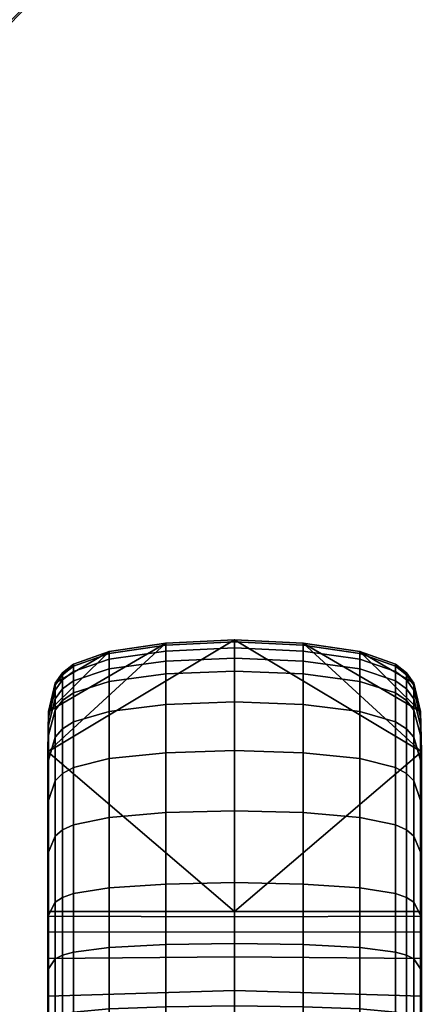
# Model space of a CAD drawing. Header units: millimetres. Extents: x -275 to 275, y -281 to 265.
# Tile 654 of 656: x 232 to 275, y 107 to 212. Entities that reach past the tile are written whole.
import ezdxf

# ---------------------------------------------------------------- set-up
doc = ezdxf.new("R2010")
doc.units = ezdxf.units.MM
doc.header["$MEASUREMENT"] = 0
for name, color, linetype in [('nozky', 250, 'Continuous'), ('podnoz', 7, 'Continuous'), ('podrucky', 7, 'Continuous')]:
    doc.layers.add(name, color=color, linetype=linetype)

msp = doc.modelspace()

# ---------------------------------------------------------------- meshes
at = {"layer": 'nozky'}
mesh = msp.add_polyface(dxfattribs=at)
corners = [(4.55, 24.58, 280), (4.55, 24.58, 277), (0, 25, 277), (0, 25, 280), (13.68, 20.92, 280), (13.68, 20.92, 277), (9.2, 23.24, 277), (9.2, 23.24, 280), (20.92, 13.68, 280), (20.92, 13.68, 277), (17.68, 17.68, 277), (17.68, 17.68, 280), (24.58, 4.55, 280), (24.58, 4.55, 277), (23.25, 9.2, 277), (23.25, 9.2, 280), (25, 0, 280), (25, 0, 277), (23.25, -9.2, 280), (25, 0, 280), (24.58, 4.55, 280), (17.68, -17.68, 280), (20.92, 13.68, 280), (23.25, 9.2, 280), (17.68, 17.68, 280), (13.68, 20.92, 280), (9.2, 23.24, 280), (4.55, 24.58, 280), (-4.55, 24.58, 280), (223.8, 223.8, 1), (224.86, 224.86), (227.63, 222.51), (231.43, 218.7, 1), (230.76, 220.65), (234.14, 219.33), (228.58, 218.39, 2), (225.5, 220.35, 2), (235.83, 217.37, 1), (235.43, 215.92, 2), (231.92, 216.9, 2), (222.74, 222.74, 2), (219.33, 234.14), (217.37, 235.83, 1), (218.59, 237.69), (220.65, 230.75), (222.51, 227.63), (220.88, 227.36, 1), (218.71, 231.42, 1), (216.92, 240.41, 1), (215.92, 235.42, 2), (215.46, 239.04, 2), (218.4, 228.58, 2), (216.91, 231.91, 2), (220.36, 225.5, 2), (231.27, 234.3), (230.26, 236.21), (240.42, 240.41), (227.63, 222.51), (224.86, 224.86), (232.64, 232.64), (234.31, 231.27), (236.21, 230.25), (230.76, 220.65), (238.27, 229.63), (234.14, 219.33), (229.63, 238.27), (220.65, 230.75), (219.33, 234.14), (222.51, 227.63), (218.59, 237.69)]
mesh.append_faces([[corners[k] for k in face] for face in [(0, 1, 2, 3), (4, 5, 6, 7), (7, 6, 1, 0), (8, 9, 10, 11), (12, 13, 14, 15), (15, 14, 9, 8), (11, 10, 5, 4), (16, 17, 13, 12), (18, 19, 20, 20), (21, 18, 22, 22), (22, 20, 23, 23), (22, 24, 25, 25), (22, 18, 20, 20), (26, 22, 25, 25), (27, 22, 26, 26), (27, 28, 22, 22), (29, 30, 31, 31), (32, 31, 33, 33), (32, 33, 34, 34), (29, 32, 35, 36), (32, 29, 31, 31), (37, 32, 34, 34), (32, 37, 38, 39), (36, 40, 29, 29), (32, 39, 35, 35), (41, 42, 43, 43), (44, 45, 46, 47), (44, 47, 41, 41), (45, 30, 29, 46), (48, 42, 49, 50), (41, 47, 42, 42), (47, 46, 51, 52), (42, 47, 52, 49), (46, 29, 40, 53), (53, 51, 46, 46), (54, 55, 56, 56), (57, 58, 59, 60), (60, 61, 62, 57), (61, 63, 64, 62), (65, 55, 66, 67), (55, 54, 68, 66), (54, 59, 58, 68), (65, 67, 69, 69)]])
at = {"layer": 'podnoz'}
mesh = msp.add_polyface(dxfattribs=at)
corners = [(148.36, 132.91, 62.43), (233.81, 247.39, 49.96), (132.91, 148.36, 62.43), (45.46, 37.31, 74.81), (49.34, 31.99, 74.81), (41.58, 41.58, 74.81), (31.99, 49.34, 74.81), (37.31, 45.46, 74.81), (28.66, 46.36, 75.18), (31.99, 49.34, 74.81), (31.16, 49.9, 73.93), (24.56, 44.55, 74.6), (27.99, 47.07, 74.28), (20.91, 42.38, 74.87), (25.14, 43.79, 75.49), (19.71, 44.3, 52.31), (15.13, 44.71, 29.34), (15.99, 42.58, 52.31), (7.71, 42.51, 29.45), (12.12, 41.24, 52.31), (27.99, 47.07, 74.28), (26.58, 48.75, 52.31), (24.56, 44.55, 74.6), (23.25, 46.36, 52.31), (20.91, 42.38, 74.87), (31.16, 49.9, 73.93), (21.99, 48.3, 29.22), (28.05, 53.12, 29.1), (29.66, 51.45, 52.31), (24.52, 36.69, 75.94), (28.66, 46.36, 75.18), (25.14, 43.79, 75.49), (51.45, 29.66, 52.31), (53.12, 28.05, 29.1), (144.42, 122.44, 27.05), (49.89, 31.16, 73.93), (149.01, 132.16, 61.53), (122.44, 144.42, 27.05), (132.12, 148.97, 61.54), (132.91, 148.36, 62.43), (233.06, 248.04, 49.07), (132.12, 148.97, 61.54), (149.01, 132.16, 61.53), (49.34, 31.99, 74.81), (49.89, 31.16, 73.93), (148.36, 132.91, 62.43)]
mesh.append_faces([[corners[k] for k in face] for face in [(0, 1, 2, 2), (0, 3, 4, 4), (5, 0, 2, 2), (2, 6, 7, 7), (0, 5, 3, 3), (2, 7, 5, 5), (8, 9, 10, 10), (11, 8, 12, 12), (10, 12, 8, 8), (13, 14, 11, 11), (8, 11, 14, 14), (15, 16, 17, 17), (18, 19, 16, 16), (20, 21, 22, 22), (23, 24, 22, 22), (25, 21, 20, 20), (26, 15, 23, 23), (24, 23, 15, 15), (21, 26, 23, 23), (16, 15, 26, 26), (27, 21, 28, 28), (25, 28, 21, 21), (26, 21, 27, 27), (21, 23, 22, 22), (29, 6, 30, 30), (31, 29, 30, 30), (6, 29, 7, 7), (32, 33, 34, 34), (34, 35, 32, 32), (36, 35, 34, 34), (37, 28, 25, 25), (28, 37, 27, 27), (37, 25, 38, 38), (39, 40, 41, 41), (41, 10, 9, 9), (39, 41, 9, 9), (42, 43, 44, 44), (45, 43, 42, 42)]])
mesh = msp.add_polyface(dxfattribs=at)
corners = [(233.81, 247.39, 49.96), (148.36, 132.91, 62.43), (247.39, 233.81, 49.96), (235.73, 216.82, 25), (248.04, 233.06, 49.07), (149.01, 132.16, 61.53), (144.42, 122.44, 27.05), (216.82, 235.73, 25), (132.12, 148.97, 61.54), (233.06, 248.04, 49.07), (122.44, 144.42, 27.05), (233.81, 247.39, 49.96), (233.06, 248.04, 49.07), (132.91, 148.36, 62.43), (149.01, 132.16, 61.53), (248.04, 233.06, 49.07), (247.39, 233.81, 49.96), (148.36, 132.91, 62.43), (232.6, 229.9, 24.51), (231.15, 231.15, 24.51), (228.54, 228.54, 6.98), (230.55, 226.83, 6.98), (232.79, 225.45, 6.98), (234.21, 228.87, 24.51), (225.46, 232.79, 6.98), (226.83, 230.54, 6.98), (229.9, 232.6, 24.51), (228.88, 234.21, 24.51), (227.69, 227.69, 6), (229.68, 225.97, 6), (230.55, 226.83, 6.98), (228.54, 228.54, 6.98), (231.9, 224.56, 6), (232.79, 225.45, 6.98), (224.56, 231.89, 6), (225.97, 229.67, 6), (226.83, 230.54, 6.98), (225.46, 232.79, 6.98), (223.09, 223.09, 6), (225.87, 220.7, 6), (229.68, 225.97, 6), (227.69, 227.69, 6), (228.97, 218.75, 6), (232.33, 217.29, 6), (234.3, 223.49, 6), (231.9, 224.56, 6), (218.76, 228.97, 6), (220.71, 225.87, 6), (225.97, 229.67, 6), (224.56, 231.89, 6), (217.29, 232.32, 6), (223.49, 234.29, 6), (222.74, 222.74, 5.5), (225.5, 220.35, 5.5), (225.87, 220.7, 6), (223.09, 223.09, 6), (228.58, 218.39, 5.5), (231.92, 216.9, 5.5), (232.33, 217.29, 6), (228.97, 218.75, 6), (218.4, 228.58, 5.5), (220.36, 225.5, 5.5), (220.71, 225.87, 6), (218.76, 228.97, 6), (216.91, 231.91, 5.5), (217.29, 232.32, 6), (222.74, 222.74, 2), (225.5, 220.35, 2), (225.5, 220.35, 5.5), (222.74, 222.74, 5.5), (228.58, 218.39, 2), (231.92, 216.9, 2), (231.92, 216.9, 5.5), (228.58, 218.39, 5.5), (220.36, 225.5, 2), (220.36, 225.5, 5.5), (218.4, 228.58, 5.5), (218.4, 228.58, 2), (216.91, 231.91, 5.5), (216.91, 231.91, 2), (233.47, 230.02, 25), (231.58, 231.58, 25), (231.37, 231.36, 24.76), (233.31, 229.77, 24.76), (230.03, 233.47, 25), (229.77, 233.3, 24.76), (231.15, 231.15, 24.51), (232.6, 229.9, 24.51), (229.9, 232.6, 24.51)]
mesh.append_faces([[corners[k] for k in face] for face in [(0, 1, 2, 2), (3, 4, 5, 5), (5, 6, 3, 3), (7, 8, 9, 9), (10, 8, 7, 7), (11, 12, 13, 13), (14, 15, 16, 16), (17, 14, 16, 16), (18, 19, 20, 21), (21, 22, 23, 18), (24, 25, 26, 27), (25, 20, 19, 26), (28, 29, 30, 31), (29, 32, 33, 30), (34, 35, 36, 37), (31, 36, 35, 28), (38, 39, 40, 41), (42, 43, 44, 45), (39, 42, 45, 40), (46, 47, 48, 49), (47, 38, 41, 48), (50, 46, 49, 51), (52, 53, 54, 55), (56, 57, 58, 59), (53, 56, 59, 54), (60, 61, 62, 63), (61, 52, 55, 62), (64, 60, 63, 65), (66, 67, 68, 69), (70, 71, 72, 73), (67, 70, 73, 68), (74, 75, 76, 77), (66, 69, 75, 74), (77, 76, 78, 79), (80, 81, 82, 83), (81, 84, 85, 82), (86, 87, 83, 82), (88, 86, 82, 85)]])
at = {"layer": 'podrucky'}
mesh = msp.add_polyface(dxfattribs=at)
corners = [(254.67, 127.36, 640.25), (247.33, 127.17, 639.97), (247.33, 119.53, 644.56), (254.67, 119.69, 644.87), (235.48, 130.57, 631.55), (234.77, 128.46, 629.39), (234.77, 122.93, 633.99), (235.48, 124.67, 636.46), (236.26, 131.35, 632.35), (236.26, 125.32, 637.37), (237.43, 131.99, 633), (237.43, 125.85, 638.12), (241.26, 132.95, 633.98), (241.26, 126.64, 639.23), (247.33, 133.58, 634.62), (254.67, 133.82, 634.87), (235.48, 135.24, 626.14), (234.77, 132.79, 624.38), (236.26, 136.15, 626.79), (237.43, 136.89, 627.33), (241.26, 138, 628.12), (247.33, 138.73, 628.65), (254.67, 139.01, 628.85), (235.48, 138.15, 621.3), (234.77, 135.45, 619.97), (236.26, 139.16, 621.8), (237.43, 139.98, 622.2), (241.26, 141.2, 622.8), (247.33, 142.01, 623.2), (254.67, 142.32, 623.36), (235.48, 139.36, 618.52), (234.77, 136.53, 617.46), (236.26, 140.41, 618.91), (237.43, 141.27, 619.23), (241.26, 142.54, 619.7), (247.33, 143.39, 620.02), (254.67, 143.71, 620.14), (235.48, 140.28, 615.52), (234.77, 137.36, 614.8), (236.26, 141.37, 615.79), (237.43, 142.26, 616.01), (241.26, 143.58, 616.34), (247.33, 144.46, 616.56), (254.67, 144.8, 616.64), (235.48, 140.82, 612.67), (234.77, 137.83, 612.28), (236.26, 141.93, 612.81), (237.43, 142.84, 612.92), (241.26, 144.19, 613.09), (247.33, 145.09, 613.21), (254.67, 145.43, 613.25), (234.67, 125.42, 626.3), (234.67, 120.42, 630.46), (234.67, 129.27, 621.85), (234.67, 132.47, 615.95), (234.67, 131.56, 618.06), (234.67, 133.15, 613.76), (234.67, 133.53, 611.74), (235.48, 141.01, 609.69), (234.77, 137.99, 609.69), (236.26, 142.13, 609.69), (234.67, 133.66, 609.69), (237.43, 143.05, 609.69), (241.26, 144.41, 609.69), (247.33, 145.31, 609.69), (234.67, 116.08, 615.32), (234.67, 114.43, 621.08), (234.67, 116.6, 609.69), (241.26, 144.41, 609.69), (247.33, 145.31, 609.69), (234.77, 137.99, 609.69), (235.48, 141.01, 609.69), (237.43, 143.05, 609.69), (234.67, 133.66, 609.69), (254.67, 145.66, 609.69), (236.26, 142.13, 609.69), (254.67, 116.6, 609.69)]
mesh.append_faces([[corners[k] for k in face] for face in [(0, 1, 2, 3), (4, 5, 6, 7), (8, 4, 7, 9), (10, 8, 9, 11), (12, 10, 11, 13), (14, 12, 13, 1), (15, 14, 1, 0), (16, 17, 5, 4), (18, 16, 4, 8), (19, 18, 8, 10), (20, 19, 10, 12), (21, 20, 12, 14), (22, 21, 14, 15), (23, 24, 17, 16), (25, 23, 16, 18), (26, 25, 18, 19), (27, 26, 19, 20), (28, 27, 20, 21), (29, 28, 21, 22), (30, 31, 24, 23), (32, 30, 23, 25), (33, 32, 25, 26), (34, 33, 26, 27), (35, 34, 27, 28), (36, 35, 28, 29), (37, 38, 31, 30), (39, 37, 30, 32), (40, 39, 32, 33), (41, 40, 33, 34), (42, 41, 34, 35), (43, 42, 35, 36), (44, 45, 38, 37), (46, 44, 37, 39), (47, 46, 39, 40), (48, 47, 40, 41), (49, 48, 41, 42), (50, 49, 42, 43), (51, 52, 6, 5), (53, 51, 5, 17), (54, 55, 24, 31), (56, 54, 31, 38), (55, 53, 17, 24), (57, 56, 38, 45), (44, 58, 59, 45), (46, 60, 58, 44), (61, 57, 45, 59), (60, 46, 47, 62), (48, 63, 62, 47), (49, 64, 63, 48), (55, 54, 65, 65), (65, 53, 55, 55), (53, 66, 51, 51), (67, 57, 61, 61), (67, 65, 56, 56), (54, 56, 65, 65), (57, 67, 56, 56), (68, 69, 70, 70), (71, 72, 68, 68), (73, 69, 74, 74), (71, 75, 72, 72), (69, 73, 70, 70), (73, 74, 76, 76), (70, 71, 68, 68)]])
mesh = msp.add_polyface(dxfattribs=at)
corners = [(262.01, 127.17, 639.97), (254.67, 127.36, 640.25), (254.67, 119.69, 644.87), (262.01, 119.53, 644.56), (262.01, 133.58, 634.62), (254.67, 133.82, 634.87), (268.07, 132.95, 633.98), (268.07, 126.64, 639.23), (271.91, 131.99, 633), (271.91, 125.85, 638.12), (273.07, 131.35, 632.35), (273.07, 125.32, 637.37), (273.85, 130.57, 631.55), (273.85, 124.67, 636.46), (274.57, 128.46, 629.39), (274.57, 122.93, 633.99), (262.01, 138.73, 628.65), (254.67, 139.01, 628.85), (268.07, 138, 628.12), (271.91, 136.89, 627.33), (273.07, 136.15, 626.79), (273.85, 135.24, 626.14), (274.57, 132.79, 624.38), (262.01, 142.01, 623.2), (254.67, 142.32, 623.36), (268.07, 141.2, 622.8), (271.91, 139.98, 622.2), (273.07, 139.16, 621.8), (273.85, 138.15, 621.3), (274.57, 135.45, 619.97), (262.01, 143.39, 620.02), (254.67, 143.71, 620.14), (268.07, 142.54, 619.7), (271.91, 141.27, 619.23), (273.07, 140.41, 618.91), (273.85, 139.36, 618.52), (274.57, 136.53, 617.46), (262.01, 144.46, 616.56), (254.67, 144.8, 616.64), (268.07, 143.58, 616.34), (271.91, 142.26, 616.01), (273.07, 141.37, 615.79), (273.85, 140.28, 615.52), (274.57, 137.36, 614.8), (262.01, 145.09, 613.21), (254.67, 145.43, 613.25), (268.07, 144.19, 613.09), (271.91, 142.84, 612.92), (273.07, 141.93, 612.81), (273.85, 140.82, 612.67), (274.57, 137.83, 612.28), (247.33, 145.31, 609.69), (247.33, 145.09, 613.21), (254.67, 145.66, 609.69), (274.67, 120.42, 630.46), (274.67, 125.42, 626.3), (274.67, 129.27, 621.85), (274.67, 131.56, 618.06), (274.67, 132.47, 615.95), (274.67, 133.15, 613.76), (274.67, 133.53, 611.74), (271.91, 143.05, 609.69), (268.07, 144.41, 609.69), (273.07, 142.13, 609.69), (262.01, 145.31, 609.69), (274.57, 137.99, 609.69), (273.85, 141.01, 609.69), (274.67, 133.66, 609.69), (274.67, 116.08, 615.32), (274.67, 116.6, 609.69), (262.01, 145.31, 609.69), (268.07, 144.41, 609.69), (274.57, 137.99, 609.69), (273.07, 142.13, 609.69), (273.85, 141.01, 609.69), (271.91, 143.05, 609.69), (254.67, 145.66, 609.69), (274.67, 133.66, 609.69), (274.67, 116.6, 609.69), (254.67, 116.6, 609.69)]
mesh.append_faces([[corners[k] for k in face] for face in [(0, 1, 2, 3), (4, 5, 1, 0), (6, 4, 0, 7), (8, 6, 7, 9), (10, 8, 9, 11), (12, 10, 11, 13), (14, 12, 13, 15), (16, 17, 5, 4), (18, 16, 4, 6), (19, 18, 6, 8), (20, 19, 8, 10), (21, 20, 10, 12), (22, 21, 12, 14), (23, 24, 17, 16), (25, 23, 16, 18), (26, 25, 18, 19), (27, 26, 19, 20), (28, 27, 20, 21), (29, 28, 21, 22), (30, 31, 24, 23), (32, 30, 23, 25), (33, 32, 25, 26), (34, 33, 26, 27), (35, 34, 27, 28), (36, 35, 28, 29), (37, 38, 31, 30), (39, 37, 30, 32), (40, 39, 32, 33), (41, 40, 33, 34), (42, 41, 34, 35), (43, 42, 35, 36), (44, 45, 38, 37), (46, 44, 37, 39), (47, 46, 39, 40), (48, 47, 40, 41), (49, 48, 41, 42), (50, 49, 42, 43), (51, 52, 45, 53), (14, 15, 54, 55), (22, 14, 55, 56), (36, 29, 57, 58), (29, 22, 56, 57), (43, 36, 58, 59), (59, 60, 50, 43), (47, 61, 62, 46), (48, 63, 61, 47), (46, 62, 64, 44), (53, 45, 44, 64), (50, 65, 66, 49), (60, 67, 65, 50), (63, 48, 49, 66), (57, 68, 58, 58), (68, 57, 56, 56), (69, 67, 60, 60), (58, 68, 59, 59), (60, 59, 69, 69), (70, 71, 72, 72), (73, 74, 75, 75), (75, 74, 71, 71), (76, 70, 77, 77), (74, 72, 71, 71), (78, 79, 77, 77), (77, 70, 72, 72), (79, 76, 77, 77)]])
mesh = msp.add_polyface(dxfattribs=at)
corners = [(254.67, 92.37, 632.11), (254.67, 85.66, 632.63), (234.67, 85.66, 640.63), (234.67, 91.29, 640.11), (254.67, 103.68, 628.39), (254.67, 98.4, 630.66), (234.67, 97.05, 638.46), (234.67, 102.59, 635.59), (254.67, 111.75, 621.99), (254.67, 108.16, 625.46), (234.67, 107.53, 631.57), (234.67, 111.55, 626.62), (254.67, 116.04, 613.97), (254.67, 114.4, 618.11), (234.67, 114.43, 621.08), (234.67, 116.08, 615.32), (254.67, 116.6, 609.69), (234.67, 116.6, 609.69), (235.48, 105.29, 645.43), (234.77, 104.49, 642.52), (234.77, 95.4, 644.33), (235.48, 95.79, 647.33), (236.26, 105.58, 646.51), (236.26, 95.94, 648.44), (237.43, 105.82, 647.4), (237.43, 96.05, 649.34), (241.26, 106.18, 648.71), (241.26, 96.23, 650.7), (247.33, 106.41, 649.58), (247.33, 96.35, 651.59), (254.67, 106.5, 649.91), (254.67, 96.4, 651.93), (235.48, 111.53, 643.4), (234.77, 110.45, 640.58), (236.26, 111.93, 644.45), (237.43, 112.25, 645.31), (241.26, 112.74, 646.58), (247.33, 113.06, 647.43), (254.67, 113.18, 647.75), (235.48, 117.58, 640.73), (234.77, 116.22, 638.04), (236.26, 118.09, 641.73), (237.43, 118.51, 642.54), (241.26, 119.12, 643.76), (247.33, 119.53, 644.56), (254.67, 119.69, 644.87), (235.48, 124.67, 636.46), (234.77, 122.93, 633.99), (236.26, 125.32, 637.37), (237.43, 125.85, 638.12), (241.26, 126.64, 639.23), (247.33, 127.17, 639.97), (234.71, 85.66, 643.98), (235, 85.66, 646.56), (235.48, 88.99, 647.91), (236.26, 89.04, 649.03), (237.43, 89.08, 649.95), (234.67, 94.83, 640.04), (234.67, 85.66, 640.63), (244.06, 85.66, 651.89), (247.33, 85.66, 652.28), (241.26, 85.66, 651.38), (250.92, 85.66, 652.54), (236.26, 85.66, 649.1), (234.67, 103.36, 638.34), (234.67, 108.91, 636.53), (234.67, 114.25, 634.17), (234.67, 120.42, 630.46), (254.67, 85.66, 652.63), (234.67, 129.27, 621.85), (234.67, 116.08, 615.32), (234.67, 114.43, 621.08), (234.67, 111.55, 626.62), (234.67, 125.42, 626.3), (234.67, 102.59, 635.59), (234.67, 97.05, 638.46), (234.67, 91.29, 640.11), (234.67, 107.53, 631.57), (234.67, 116.6, 609.69), (234.67, 133.66, 609.69), (254.67, 116.6, 609.69)]
mesh.append_faces([[corners[k] for k in face] for face in [(0, 1, 2, 3), (4, 5, 6, 7), (5, 0, 3, 6), (8, 9, 10, 11), (12, 13, 14, 15), (16, 12, 15, 17), (13, 8, 11, 14), (9, 4, 7, 10), (18, 19, 20, 21), (22, 18, 21, 23), (24, 22, 23, 25), (26, 24, 25, 27), (28, 26, 27, 29), (30, 28, 29, 31), (32, 33, 19, 18), (34, 32, 18, 22), (35, 34, 22, 24), (36, 35, 24, 26), (37, 36, 26, 28), (38, 37, 28, 30), (39, 40, 33, 32), (41, 39, 32, 34), (42, 41, 34, 35), (43, 42, 35, 36), (44, 43, 36, 37), (45, 44, 37, 38), (46, 47, 40, 39), (48, 46, 39, 41), (49, 48, 41, 42), (50, 49, 42, 43), (51, 50, 43, 44), (52, 53, 20, 20), (20, 53, 54, 54), (55, 56, 25, 23), (52, 20, 57, 58), (29, 59, 60, 60), (59, 27, 61, 61), (60, 62, 29, 29), (61, 27, 56, 56), (56, 55, 63, 63), (55, 23, 21, 54), (20, 19, 64, 57), (65, 64, 19, 33), (66, 65, 33, 40), (59, 29, 27, 27), (56, 27, 25, 25), (40, 47, 67, 66), (54, 21, 20, 20), (31, 29, 62, 62), (31, 62, 68, 68), (69, 70, 71, 71), (72, 67, 73, 73), (74, 75, 64, 64), (57, 64, 75, 75), (76, 58, 57, 57), (75, 76, 57, 57), (71, 72, 73, 73), (66, 67, 72, 72), (77, 66, 72, 72), (77, 74, 65, 65), (64, 65, 74, 74), (66, 77, 65, 65), (78, 79, 80, 80)]])
mesh = msp.add_polyface(dxfattribs=at)
corners = [(254.67, 92.37, 632.11), (274.67, 91.29, 640.11), (274.67, 85.66, 640.63), (254.67, 85.66, 632.63), (254.67, 103.68, 628.39), (274.67, 102.59, 635.59), (274.67, 97.05, 638.46), (254.67, 98.4, 630.66), (254.67, 111.75, 621.99), (274.67, 111.55, 626.62), (274.67, 107.53, 631.57), (254.67, 108.16, 625.46), (254.67, 116.04, 613.97), (274.67, 116.08, 615.32), (274.67, 114.43, 621.08), (254.67, 114.4, 618.11), (254.67, 116.6, 609.69), (274.67, 116.6, 609.69), (262.01, 106.41, 649.58), (254.67, 106.5, 649.91), (254.67, 96.4, 651.93), (262.01, 96.35, 651.59), (268.07, 106.18, 648.71), (268.07, 96.23, 650.7), (271.91, 105.82, 647.4), (271.91, 96.05, 649.34), (273.07, 105.58, 646.51), (273.07, 95.94, 648.44), (273.85, 105.29, 645.43), (273.85, 95.79, 647.33), (274.57, 104.49, 642.52), (274.57, 95.4, 644.33), (262.01, 113.06, 647.43), (254.67, 113.18, 647.75), (268.07, 112.74, 646.58), (271.91, 112.25, 645.31), (273.07, 111.93, 644.45), (273.85, 111.53, 643.4), (274.57, 110.45, 640.58), (262.01, 119.53, 644.56), (254.67, 119.69, 644.87), (268.07, 119.12, 643.76), (271.91, 118.51, 642.54), (273.07, 118.09, 641.73), (273.85, 117.58, 640.73), (274.57, 116.22, 638.04), (268.07, 126.64, 639.23), (262.01, 127.17, 639.97), (271.91, 125.85, 638.12), (273.07, 125.32, 637.37), (273.85, 124.67, 636.46), (274.57, 122.93, 633.99), (258.42, 85.66, 652.54), (262.01, 85.66, 652.28), (265.28, 85.66, 651.89), (268.07, 85.66, 651.38), (271.91, 89.08, 649.95), (273.85, 88.99, 647.91), (273.07, 89.04, 649.03), (274.57, 85.66, 644.96), (274.67, 85.66, 640.63), (274.67, 94.83, 640.04), (273.07, 85.66, 649.1), (254.67, 85.66, 652.63), (274.67, 103.36, 638.34), (274.67, 108.91, 636.53), (274.67, 114.25, 634.17), (274.67, 120.42, 630.46), (274.67, 129.27, 621.85), (274.67, 114.43, 621.08), (274.67, 116.08, 615.32), (274.67, 125.42, 626.3), (274.67, 116.6, 609.69), (274.67, 133.15, 613.76), (274.67, 111.55, 626.62), (274.67, 102.59, 635.59), (274.67, 97.05, 638.46), (274.67, 91.29, 640.11), (274.67, 107.53, 631.57)]
mesh.append_faces([[corners[k] for k in face] for face in [(0, 1, 2, 3), (4, 5, 6, 7), (7, 6, 1, 0), (8, 9, 10, 11), (12, 13, 14, 15), (16, 17, 13, 12), (15, 14, 9, 8), (11, 10, 5, 4), (18, 19, 20, 21), (22, 18, 21, 23), (24, 22, 23, 25), (26, 24, 25, 27), (28, 26, 27, 29), (30, 28, 29, 31), (32, 33, 19, 18), (34, 32, 18, 22), (35, 34, 22, 24), (36, 35, 24, 26), (37, 36, 26, 28), (38, 37, 28, 30), (39, 40, 33, 32), (41, 39, 32, 34), (42, 41, 34, 35), (43, 42, 35, 36), (44, 43, 36, 37), (45, 44, 37, 38), (46, 47, 39, 41), (48, 46, 41, 42), (49, 48, 42, 43), (50, 49, 43, 44), (51, 50, 44, 45), (52, 53, 21, 21), (53, 54, 21, 21), (23, 55, 56, 56), (23, 54, 55, 55), (57, 29, 27, 58), (57, 59, 31, 31), (60, 61, 31, 59), (27, 25, 56, 58), (56, 62, 58, 58), (20, 63, 52, 52), (52, 21, 20, 20), (54, 23, 21, 21), (57, 31, 29, 29), (56, 25, 23, 23), (30, 31, 61, 64), (64, 65, 38, 30), (45, 38, 65, 66), (66, 67, 51, 45), (68, 69, 70, 70), (68, 71, 69, 69), (72, 73, 70, 70), (74, 71, 67, 67), (75, 64, 76, 76), (61, 76, 64, 64), (77, 61, 60, 60), (76, 61, 77, 77), (69, 71, 74, 74), (66, 74, 67, 67), (78, 74, 66, 66), (78, 65, 75, 75), (64, 75, 65, 65), (66, 65, 78, 78)]])

doc.saveas('drawing.dxf')
